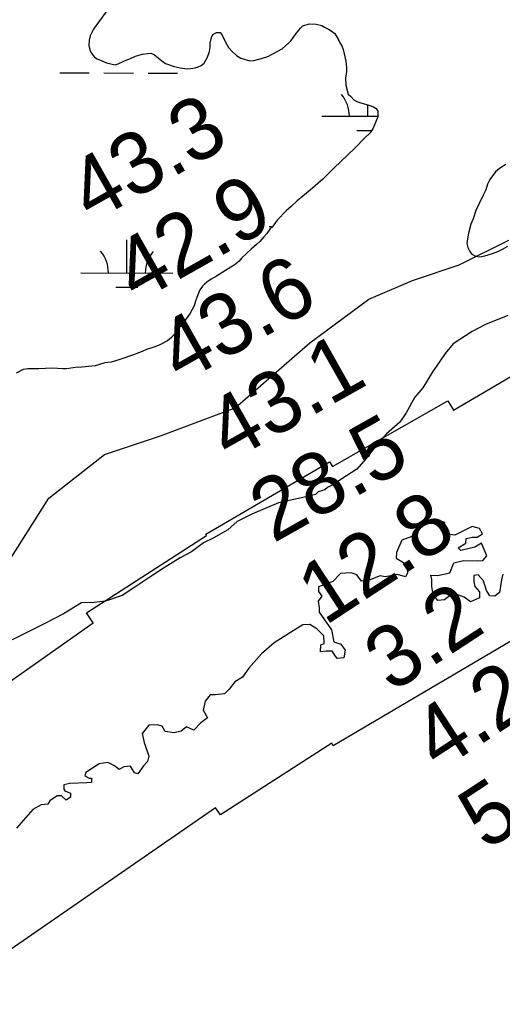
# Model space of a CAD drawing. Extents: x 3180038 to 3217926, y 922069 to 947485.
# Drawn here: x 3193764 to 3194289, y 934146 to 935209 of the extents above; entities that cross this region are included whole.
import ezdxf

# ---------------------------------------------------------------- set-up
doc = ezdxf.new("R2010")
doc.units = 0
for name, color, linetype in [('V-RIVR-EDGE', 7, 'Continuous'), ('V-RIVR-RANG', 7, 'Continuous'), ('V-RRAP-RVMT', 7, 'Continuous'), ('V-SITE-VEGE', 7, 'Continuous'), ('V-TOPO-SHOR', 7, 'Continuous'), ('V-WETL-SWMP', 7, 'Continuous')]:
    doc.layers.add(name, color=color, linetype=linetype)

msp = doc.modelspace()

# ---------------------------------------------------------------- linework, layer by layer
at = {"layer": 'V-RIVR-EDGE'}
for points in [[(3194261.1, 934621.4), (3194267.3, 934621.9), (3194271.5, 934627), (3194265.8, 934640.5), (3194258.5, 934636.4), (3194243.5, 934632.8), (3194240.4, 934635.4), (3194248.7, 934640.6), (3194249.2, 934645.8), (3194255.5, 934647.3), (3194261.2, 934647.3), (3194266.9, 934650.9), (3194263.8, 934656.6), (3194255.5, 934658.7), (3194236.8, 934649.4), (3194229, 934650.5), (3194224.9, 934655.7), (3194225.9, 934662.9), (3194218.2, 934665.6), (3194201.5, 934658.9), (3194190.1, 934648), (3194179.2, 934643.9), (3194173.5, 934630.4), (3194172.9, 934624.2), (3194185.4, 934616.9), (3194185.3, 934608.1), (3194183.3, 934603.9), (3194174.4, 934606.5), (3194161, 934604), (3194155.8, 934605), (3194143.8, 934600.4), (3194135.5, 934599.4), (3194130.4, 934606.1), (3194124.1, 934608.2), (3194112.7, 934607.7), (3194104.4, 934598.9), (3194088.8, 934593.3), (3194088.8, 934588.1), (3194092.4, 934582.9), (3194088.3, 934577.7), (3194089.3, 934570.4), (3194089.3, 934565.8), (3194102.7, 934546.6), (3194105.3, 934533.6), (3194113.1, 934531), (3194117.7, 934524.2), (3194116.1, 934515.9), (3194108.9, 934515.4), (3194105.8, 934520.1), (3194103.7, 934523.2), (3194097, 934523.2), (3194090.7, 934522.7), (3194091.3, 934530), (3194094.9, 934531.5), (3194094.4, 934539.8), (3194086.7, 934547.6), (3194079.4, 934552.3), (3194071.6, 934551.8), (3194058.1, 934543.6), (3194040.5, 934532.2), (3194026.9, 934520.3), (3194012.9, 934504.8), (3194006.1, 934494.9), (3193997.8, 934489.8), (3193991.6, 934482), (3193986.4, 934476.8), (3193976.5, 934475.8), (3193970.8, 934475.8), (3193965.6, 934469.1), (3193963.5, 934459.3), (3193968.2, 934450.9), (3193960.9, 934445.3), (3193953.1, 934437.5), (3193945.3, 934441.1), (3193939.6, 934436.5), (3193931.8, 934434.4), (3193922, 934436), (3193918.9, 934441.7), (3193913.2, 934443.3), (3193904.4, 934442.8), (3193897.1, 934434), (3193899.1, 934424.1), (3193904.3, 934409.1), (3193902.7, 934403.4), (3193898.5, 934398.7), (3193892.3, 934389.9), (3193888.7, 934391), (3193884.5, 934398.3), (3193877.3, 934397.7), (3193872.1, 934394.7), (3193866.9, 934398.8), (3193859.7, 934402.5), (3193850.3, 934400.9), (3193835.8, 934391.6), (3193834.7, 934388), (3193839.4, 934385.4), (3193842, 934385.4), (3193842, 934380.7), (3193836.8, 934380.2), (3193818.6, 934379.7), (3193811.9, 934378.2)], [(3194289.1, 934606.8), (3194287.5, 934600.6), (3194285.4, 934587.1), (3194280.2, 934582.9), (3194275, 934583.5), (3194271.4, 934589.2), (3194267.8, 934599.6), (3194262.1, 934606.3), (3194257.4, 934605.3), (3194257.4, 934598.6), (3194258.4, 934593.4), (3194263.6, 934587.6), (3194263.6, 934581.4), (3194253.7, 934576.8), (3194247, 934582), (3194241.3, 934584.1), (3194232, 934584.1), (3194225.7, 934578.9), (3194218.5, 934578.4), (3194213.3, 934584.7), (3194211.8, 934593.5), (3194211.8, 934601.3), (3194210.8, 934605.9), (3194218, 934605.4), (3194231.5, 934608.5), (3194235.7, 934619.4), (3194246.1, 934621.9), (3194261.1, 934621.4)], [(3193811.9, 934378.2), (3193811.9, 934373.5), (3193812.9, 934371.5), (3193819.1, 934368.9), (3193819.1, 934364.7), (3193814.4, 934361.6), (3193809.3, 934366.3), (3193804.6, 934366.3), (3193796.8, 934360.6), (3193794.7, 934357), (3193787.5, 934356.5), (3193778.1, 934351.3), (3193760.4, 934331.1)]]:
    msp.add_lwpolyline(points, dxfattribs=at)
at = {"layer": 'V-RRAP-RVMT'}
for points in [[(3193843.7, 934554.2), (3193836.6, 934564.9), (3193967, 934649.1), (3193966.3, 934650.4), (3194100.7, 934729.1), (3194103.9, 934724), (3194229.2, 934795.2), (3194235.5, 934784.9), (3194490.6, 934935.1)], [(3194362.7, 934572.4), (3194104.8, 934420.5), (3194103, 934423.4), (3193982.1, 934345.4), (3193976.7, 934353.2), (3193733.4, 934185.2)], [(3193073.1, 933913.7), (3193045.3, 933974.8), (3193154.7, 934024.7), (3193146.9, 934037.1), (3193251.1, 934100.4), (3193374.6, 934186.5), (3193368.6, 934195.4), (3193490, 934279.5), (3193486.8, 934284.3), (3193609.9, 934369), (3193603.8, 934378), (3193724.9, 934464), (3193721.8, 934468.2), (3193843.7, 934554.2)]]:
    msp.add_lwpolyline(points, dxfattribs=at)
at = {"layer": 'V-SITE-VEGE'}
for points in [[(3194292.2, 935051.9), (3194285.4, 935047.7), (3194280.9, 935043.8), (3194274.8, 935035.8), (3194272.4, 935030.5), (3194270.4, 935024.6), (3194267.7, 935018.7), (3194259.6, 935002), (3194256.6, 934993), (3194254.3, 934987.1), (3194251.6, 934977.3), (3194250.7, 934971.1), (3194250, 934966.2), (3194251.1, 934961.8), (3194253.3, 934957.6), (3194255.4, 934954.5), (3194259.2, 934952.5), (3194264.1, 934951.5), (3194269.6, 934952.6), (3194277.9, 934955.2), (3194283.7, 934957.3), (3194288.5, 934959.8), (3194294.4, 934963.3)], [(3194294.3, 934887.8), (3194270.3, 934878), (3194255.8, 934870.5), (3194234.9, 934857.2), (3194226.3, 934846.8), (3194217, 934832.9), (3194213.4, 934827.7), (3194201.9, 934809.4), (3194193.3, 934799.1), (3194184.1, 934782.2), (3194176.9, 934771.9), (3194162.5, 934759.3), (3194153.1, 934749), (3194140.2, 934732.1), (3194130.2, 934721), (3194112.8, 934709.9), (3194105.6, 934704.7), (3194098.4, 934701), (3194095.5, 934698.7), (3194088.2, 934696.5), (3194085.3, 934693.5), (3194070.1, 934689.7), (3194045.4, 934684.3), (3194016.4, 934672.2), (3194000.4, 934664), (3193990.3, 934655.2), (3193974.4, 934646.2), (3193963.6, 934641), (3193950.6, 934631.3), (3193938.3, 934624.6), (3193920.2, 934613.5), (3193908.6, 934606), (3193889.1, 934592.7), (3193875.4, 934583.8)], [(3193875.4, 934583.8), (3193857.2, 934577.7), (3193844.8, 934576.1), (3193831, 934575.9), (3193811.5, 934564), (3193790.5, 934552.8), (3193755.7, 934535.6)]]:
    msp.add_lwpolyline(points, dxfattribs=at)
at = {"layer": 'V-TOPO-SHOR'}
msp.add_lwpolyline([(3192748.4, 934578), (3192842.9, 934540.9), (3192903.8, 934486.8), (3192951, 934426), (3193001.7, 934361.8), (3193045.6, 934324.7), (3193103.1, 934280.8), (3193143.6, 934257.1), (3193180.7, 934247), (3193244.9, 934260.5), (3193332.8, 934304.4), (3193657, 934561.1), (3193755, 934625.3), (3193795.5, 934689.5), (3193856.3, 934736.8), (3193917.1, 934757.1), (3193998.2, 934787.5), (3194079.3, 934858.4), (3194143.5, 934905.7), (3194190.8, 934926), (3194241.4, 934942.8), (3194295.5, 934969.9)], dxfattribs=at)
at = {"layer": 'V-WETL-SWMP'}
for p, q in [((3193807.5, 935151.5), (3193839.5, 935151.4)), ((3193855.5, 935151.4), (3193887.5, 935151.3)), ((3193903.5, 935151.3), (3193935.5, 935151.2)), ((3194142.3, 935104.3), (3194142.3, 935116.6)), ((3194092.3, 935104.4), (3194153, 935104.3)), ((3194130.2, 935088.9), (3194146.6, 935088.9)), ((3194035.1, 934984.5), (3194038.8, 934984.5)), ((3193880.4, 934934.1), (3193880.5, 934970.1)), ((3193830.4, 934934.2), (3193930.4, 934934)), ((3193868.4, 934918.7), (3193892.4, 934918.6))]:
    msp.add_line(p, q, dxfattribs=at)
for points in [[(3193858.6, 935218.8), (3193849.5, 935206.4), (3193845, 935200.1), (3193843.5, 935197.4), (3193840.5, 935191.6), (3193839.4, 935187), (3193839, 935181.2), (3193840.3, 935176.6), (3193841.8, 935173.1), (3193845.4, 935168.5), (3193848.1, 935166.7), (3193858.2, 935162.5), (3193867.8, 935160.3), (3193870.9, 935161.2)], [(3193870.9, 935161.2), (3193877, 935164.3), (3193880.5, 935165.5), (3193884.3, 935167.1), (3193889.7, 935169.5), (3193897.4, 935171.9), (3193902.7, 935172.7), (3193906.6, 935172.8), (3193910.5, 935170.9), (3193916.7, 935166), (3193919.8, 935163.3), (3193922.5, 935161.8), (3193931.8, 935158.4), (3193938.4, 935157), (3193946.1, 935155.9), (3193949.6, 935156.3), (3193954.6, 935156.8), (3193958, 935158), (3193961.1, 935159.6), (3193964.6, 935161.9), (3193967.9, 935168.5), (3193970.2, 935174.7), (3193970.9, 935179), (3193970.8, 935183.6), (3193972.3, 935189.8), (3193973.8, 935193.3), (3193978, 935195.2), (3193981.9, 935195.3), (3193983.8, 935193), (3193985.4, 935189.2), (3193989, 935182.3), (3193990.9, 935179.2), (3193994.8, 935174.6), (3193999.5, 935170.5), (3194004.2, 935167.4), (3194014.2, 935164.5), (3194018.5, 935164.9), (3194027.7, 935167.3), (3194033.5, 935169.3), (3194049.2, 935177.6), (3194056, 935183.9), (3194059.1, 935186.6), (3194061.7, 935190.1), (3194063.2, 935192.8), (3194067.4, 935197.9), (3194069.3, 935200.2), (3194071.6, 935202.6), (3194078.5, 935204.6), (3194086.2, 935204.3), (3194092.4, 935202.8), (3194095.1, 935201.3), (3194099.4, 935199.1), (3194102.5, 935197.2), (3194106.4, 935194.1), (3194110.3, 935187.2), (3194111.9, 935184.2), (3194113.9, 935180.7), (3194115.5, 935176.9), (3194116.7, 935172.3), (3194118.3, 935164.2), (3194119.2, 935156.9), (3194119.2, 935153), (3194118.2, 935145.7), (3194118.3, 935138), (3194121.1, 935128.4), (3194123.8, 935125.7), (3194126.9, 935122.3), (3194130.4, 935120.4), (3194134.7, 935118.9), (3194143.2, 935116.3), (3194148.6, 935114.5), (3194151.3, 935112.6), (3194153.3, 935109.9), (3194153, 935103.7), (3194150.8, 935097.5), (3194147.8, 935090.6), (3194144.7, 935086.3), (3194138.6, 935080.4), (3194128.4, 935069.9), (3194120.4, 935062.5), (3194112.4, 935054.3), (3194106.6, 935049.2), (3194098.3, 935041), (3194093.3, 935035.9), (3194079.6, 935024.2), (3194071.6, 935017.5), (3194065.5, 935012.5), (3194059.4, 935006.6), (3194053.7, 935001.5), (3194043.8, 934991.4), (3194038.5, 934984), (3194035.8, 934981.6), (3194032.4, 934977), (3194029.3, 934973.5), (3194024.8, 934968.4), (3194021.3, 934964.9), (3194015.6, 934959.8), (3194010.7, 934955.5), (3194005.3, 934950.4), (3194002.3, 934946.9), (3193997, 934942.6)], [(3193997, 934942.6), (3193993.5, 934940.3), (3193987.8, 934936.7), (3193977.8, 934930.8), (3193972.1, 934927.3), (3193967.5, 934924.1), (3193964.8, 934921.8), (3193962.5, 934919.8), (3193959.9, 934915.9), (3193958.4, 934912.1), (3193956.5, 934907.4), (3193955, 934903.5), (3193953.6, 934898.5), (3193951.3, 934894.3), (3193949.4, 934890.4), (3193944.9, 934884.2), (3193938, 934875.6), (3193935.8, 934871.7), (3193932, 934867.4), (3193928.9, 934863.9), (3193924.7, 934860.4), (3193915.5, 934855.6), (3193909.8, 934853.6), (3193901.7, 934850.9), (3193897.1, 934848.9), (3193891.4, 934846.5), (3193887.5, 934845.3), (3193871.8, 934839.7), (3193863.3, 934837.3), (3193856.4, 934836.4), (3193850.7, 934834.8), (3193846, 934833.2), (3193831.4, 934831.9), (3193824.5, 934831.4), (3193814.9, 934830.1), (3193811, 934830.1), (3193799.4, 934830.7), (3193792.1, 934830.2), (3193784.8, 934830.1), (3193778.6, 934830.1), (3193772.9, 934830), (3193767.9, 934829.1), (3193760.2, 934825.2)]]:
    msp.add_lwpolyline(points, dxfattribs=at)
for centre, start, end in [((3194087, 935104.9), 359.099, 40.6427), ((3193825.2, 934934.7), 359.099, 40.6427), ((3193935.7, 934934.5), 139.099, 180.6427)]:
    msp.add_arc(centre, 35.2, start, end, dxfattribs=at)

# ---------------------------------------------------------------- texts
at = {"layer": 'V-RIVR-RANG'}
for s, rotation, p in [('43.3', 29.4083, (3193842.2, 934988.1)), ('42.9', 29.4083, (3193891.3, 934900.9)), ('43.6', 29.4083, (3193939.2, 934813.2)), ('43.1', 29.4083, (3193992.3, 934728.3)), ('28.5', 29.4083, (3194039.5, 934640.1)), ('12.8', 33.1875, (3194095.6, 934550.3)), ('3.2', 33.1875, (3194168.1, 934477.4)), ('4.2', 33.1875, (3194219.6, 934391.9)), ('5.4', 33.1875, (3194270.5, 934305.9))]:
    msp.add_text(s, height=67, rotation=rotation, dxfattribs=at).set_placement(p)

doc.saveas('drawing.dxf')
